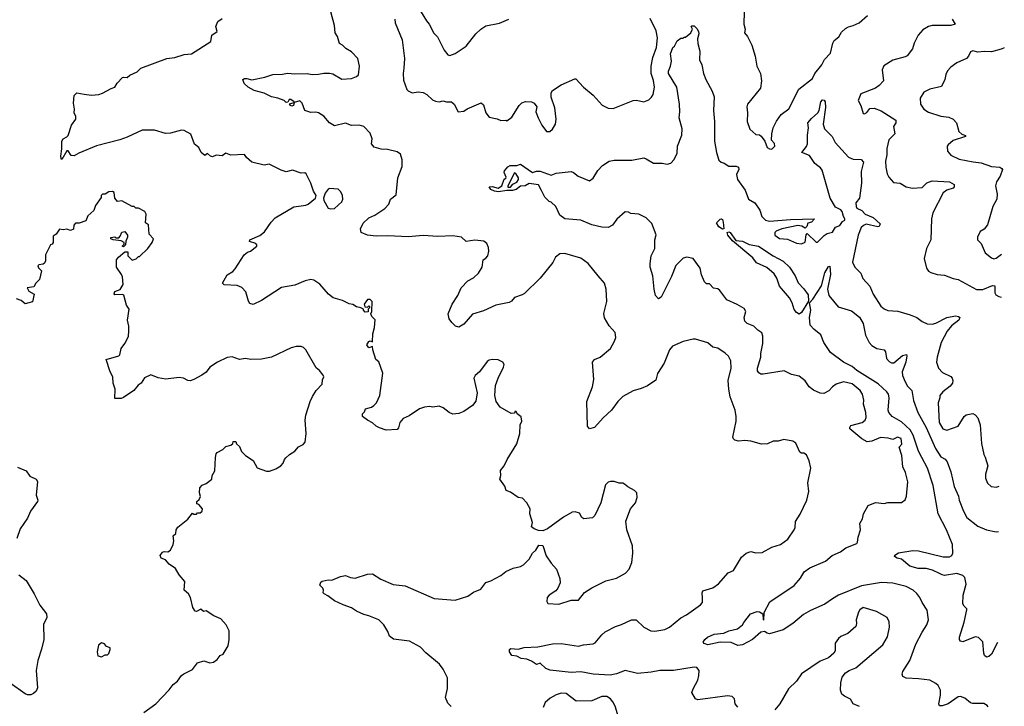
# Model space of a CAD drawing. Extents: x 1690054 to 1842981, y 782881 to 914114.
# Tile 596 of 656: x 1832702 to 1840690, y 844314 to 849881. Entities that reach past the tile are written whole.
import ezdxf

# ---------------------------------------------------------------- set-up
doc = ezdxf.new("R2010")
doc.units = 0

msp = doc.modelspace()

# ---------------------------------------------------------------- linework, layer by layer
at = {"layer": '0CON10XD'}
for points in [[(1835915, 850013.3), (1836001.2, 849871.2), (1836024, 849844), (1836061.4, 849771.4), (1836091.1, 849741.1), (1836145, 849632.5), (1836175, 849596.7), (1836190.5, 849590.5), (1836235, 849606.2), (1836324.1, 849665.9), (1836402.9, 849767.1), (1836442.5, 849805), (1836485, 849831.2), (1836595, 849853.3), (1836670, 849885)], [(1836338.3, 845208.3), (1836385, 845238.8), (1836442.5, 845265), (1836485, 845317.5), (1836525, 845330), (1836605, 845373.8), (1836645, 845406), (1836705.9, 845434.1), (1836765, 845446.7), (1836788.8, 845461.2), (1836835, 845507.5), (1836862.5, 845555), (1836889.3, 845580.7), (1836915, 845620), (1836947, 845617), (1836973.3, 845535), (1837015, 845473.3), (1837057.5, 845425), (1837085, 845350), (1837087.1, 845315), (1837068.8, 845271.2), (1837050.5, 845249.5), (1836997.5, 845215), (1836982.5, 845195), (1836977.5, 845165), (1836987.5, 845147.5), (1837075, 845143.3), (1837175, 845173.3), (1837235, 845173.3), (1837285, 845236.2), (1837343.3, 845275), (1837458.3, 845331.7), (1837545, 845353.8), (1837615.6, 845394.4), (1837646, 845425), (1837668.9, 845481.1), (1837677.1, 845555), (1837674, 845615), (1837626.9, 845745), (1837619.2, 845815), (1837658, 845915), (1837696.7, 845965), (1837711.7, 846008.3), (1837710, 846045), (1837690, 846065), (1837635, 846092.5), (1837610, 846115), (1837595, 846122.5), (1837565, 846122.5), (1837525, 846137.5), (1837495, 846137.5), (1837475, 846130), (1837455, 846110), (1837415.9, 845964.1), (1837367.7, 845862.3), (1837348.3, 845841.7), (1837280, 845835), (1837263.3, 845845), (1837245, 845880), (1837209.5, 845889.5), (1837185, 845886.7), (1837115, 845848.8), (1836985, 845752.5), (1836945, 845737.5), (1836910.7, 845740.7), (1836875, 845752.5), (1836855, 845770), (1836862.5, 845805), (1836840, 845875), (1836843.3, 845915), (1836817.5, 845965), (1836780.7, 846000.7), (1836745, 846006.7), (1836685, 846050), (1836647.5, 846065), (1836637.7, 846097.7), (1836597.5, 846155), (1836606.7, 846185), (1836603.3, 846225), (1836633.3, 846265), (1836656.7, 846315), (1836735, 846442.5), (1836758.8, 846525), (1836763.3, 846595), (1836776.7, 846625), (1836770.8, 846660.8), (1836737.5, 846685), (1836730, 846705), (1836720, 846705), (1836715, 846690), (1836688.3, 846688.3), (1836600.7, 846740.7), (1836567.5, 846785), (1836557.5, 846835), (1836562.5, 846915), (1836583.3, 846975), (1836627.5, 847065), (1836632.5, 847085), (1836622.5, 847105), (1836584, 847124), (1836535, 847125.8), (1836509.7, 847120.3), (1836495, 847110), (1836433.3, 847025), (1836397.5, 846995), (1836387.5, 846975), (1836413.8, 846855), (1836401.7, 846788.3), (1836375, 846752.5), (1836305, 846703.8), (1836265, 846686.7), (1836215, 846683.3), (1836186, 846696), (1836137.5, 846735), (1836105, 846746.2), (1836055, 846738.8), (1836025.8, 846745.8), (1835985, 846740), (1835945, 846725.8), (1835862.1, 846667.9), (1835813.4, 846646.6), (1835785.8, 846615), (1835775, 846572.5), (1835765, 846558.8), (1835674.2, 846554.2), (1835621.2, 846571.2), (1835594.2, 846584.2), (1835563.6, 846613.6), (1835525, 846633.3), (1835483.8, 846665), (1835483.8, 846685), (1835498.3, 846701.7), (1835506.7, 846725), (1835555, 846738.8), (1835575, 846752), (1835595.5, 846774.5), (1835625, 846833.3), (1835649.2, 847015), (1835616.1, 847106.1), (1835590, 847125), (1835566.2, 847205), (1835565, 847230), (1835535, 847220), (1835517.5, 847245), (1835535, 847272.5), (1835545, 847277.5), (1835565, 847270), (1835566.7, 847335), (1835581.2, 847385), (1835587, 847447), (1835560, 847475), (1835550, 847495), (1835557.5, 847515), (1835562.5, 847595), (1835545, 847612.5), (1835525, 847612.5), (1835497.5, 847575), (1835503, 847553), (1835525, 847550), (1835535, 847560), (1835540, 847555), (1835540, 847545), (1835530, 847535), (1835528.3, 847511.7), (1835505, 847510), (1835490, 847525), (1835490, 847535), (1835470, 847545), (1835435, 847552.5), (1835405, 847572.5), (1835375, 847577.5), (1835320, 847605), (1835245, 847626.7), (1835206.7, 847655), (1835137.3, 847737.3), (1835087.9, 847767.9), (1835065, 847774.3), (1835016.8, 847763.2), (1834935, 847728), (1834825, 847710), (1834665, 847603.8), (1834595, 847572), (1834569.7, 847579.7), (1834557.6, 847597.6), (1834535.4, 847675), (1834505, 847710.5), (1834465, 847726.5), (1834360.8, 847730.8), (1834347.5, 847745), (1834385, 847812.5), (1834430.5, 847839.5), (1834450.3, 847859.7), (1834523.3, 847975), (1834550, 847995), (1834575, 848004), (1834626.2, 848045), (1834626.7, 848055), (1834616.7, 848065), (1834565, 848083.3), (1834568, 848095), (1834649.1, 848130.9), (1834689.1, 848160.9), (1834741.2, 848238.8), (1834775, 848273.3), (1834925, 848362.5), (1835023, 848377), (1835043.6, 848386.4), (1835102.5, 848435), (1835106.4, 848456.4), (1835085, 848490), (1835063.8, 848555), (1835025, 848630), (1835015, 848640), (1834985, 848637.5), (1834915, 848660), (1834865, 848648), (1834822.2, 848662.2), (1834725, 848709.4), (1834685, 848702.5), (1834585, 848726), (1834543, 848763), (1834525, 848788.8), (1834415, 848783.8), (1834375, 848797.5), (1834345, 848776.2), (1834295, 848783.8), (1834265, 848770), (1834250, 848775), (1834225, 848796.2), (1834205, 848780), (1834173.3, 848805), (1834155.7, 848845.7), (1834121.2, 848871.2), (1834091.7, 848951.7), (1834035, 848981.2), (1834015, 848986), (1833925, 848961.4), (1833885, 848958.6), (1833795, 848984.6), (1833694.2, 848985.8), (1833575, 848928.9), (1833513.2, 848906.8), (1833325, 848859.2), (1833180.6, 848799.4), (1833145, 848777.5), (1833119.5, 848779.5), (1833095, 848817.5), (1833085, 848817.5), (1833045, 848747.5), (1833037.5, 848755), (1833036, 848775), (1833044, 848835), (1833043.8, 848895), (1833055.6, 848914.4), (1833085, 848930), (1833095, 848942.5), (1833122.9, 849025), (1833158.6, 849075), (1833157, 849097), (1833144, 849125), (1833146, 849155), (1833137.5, 849205), (1833144.2, 849265.8), (1833165, 849286.7), (1833225, 849277.5), (1833285, 849270), (1833345, 849273.8), (1833375, 849284), (1833445, 849323.8), (1833475, 849333.3), (1833493.3, 849365), (1833535, 849411.2), (1833545, 849416), (1833575, 849413.3), (1833595, 849431.2), (1833655, 849458.8), (1833685, 849488.8), (1833895, 849566), (1833960, 849575), (1834035, 849599.2), (1834095, 849602.9), (1834252.5, 849705), (1834261.2, 849755), (1834303.3, 849785), (1834292.5, 849825), (1834310, 849865), (1834345, 849890)], [(1834586.1, 849393.9), (1834690, 849415), (1834755, 849437.5), (1834835, 849438.8), (1834875, 849448), (1834935, 849442), (1835035, 849443.8), (1835075, 849436), (1835125, 849438), (1835168.3, 849448.3), (1835215, 849446.2), (1835241.7, 849441.7), (1835315, 849399.2), (1835395, 849404.2), (1835435, 849420), (1835449.4, 849435), (1835460, 849505), (1835445.7, 849565.7), (1835395, 849620), (1835347, 849647), (1835320, 849675), (1835297, 849687), (1835281.2, 849745), (1835262, 849775), (1835256.1, 849833.9), (1835225.7, 849945)], [(1835745.4, 849885.4), (1835748.5, 849855), (1835805, 849716.7), (1835824.4, 849565), (1835818.1, 849488.1), (1835811.9, 849445), (1835815, 849390), (1835842, 849315), (1835853.2, 849303.2), (1835885, 849289.2), (1835935, 849295.6), (1835975, 849291.1), (1836005, 849274.4), (1836050.2, 849230.2), (1836075, 849219.4), (1836105, 849215.6), (1836135, 849224.3), (1836164.1, 849214.1), (1836205, 849213.8), (1836226.2, 849195), (1836260, 849135), (1836305, 849140), (1836331.4, 849158.6), (1836445, 849206), (1836465, 849190), (1836483.8, 849125), (1836511.7, 849091.7), (1836575, 849077.5), (1836605, 849063.3), (1836645, 849067.5), (1836655, 849060), (1836695, 849091.2), (1836755, 849186.2), (1836775, 849206), (1836805, 849216.7), (1836855, 849213.8), (1836875, 849203.3), (1836896.7, 849175), (1836890, 849135), (1836907.5, 849085), (1836937.5, 849025), (1836975, 848973.3), (1837002.5, 848975), (1837025, 848994), (1837048.6, 849035), (1837055.6, 849075), (1837044.3, 849165), (1837013.8, 849253.8), (1837015, 849287.5), (1837025, 849306.2), (1837095, 849352), (1837205, 849401.2), (1837215, 849401.2), (1837276.7, 849335), (1837355, 849268.8), (1837428.8, 849188.8), (1837475, 849164), (1837517.9, 849162.1), (1837680, 849225), (1837705, 849227.5), (1837765, 849216.2), (1837805, 849231.2), (1837828.3, 849251.7), (1837840.8, 849275), (1837851.4, 849335), (1837845, 849387.5), (1837825.6, 849445), (1837826.2, 849503.8), (1837838.9, 849575), (1837867.3, 849655), (1837875.5, 849735), (1837865, 849790), (1837818.3, 849891.7)], [(1838580, 849945), (1838576, 849845), (1838587.5, 849805), (1838583.5, 849775), (1838605.7, 849745), (1838641.1, 849675), (1838668.6, 849585), (1838681.9, 849505), (1838712.9, 849445), (1838720.6, 849385), (1838712, 849325), (1838605.8, 849195), (1838600.8, 849175), (1838606.2, 849125), (1838604, 849055), (1838625, 848993.3), (1838675, 848950), (1838705, 848947.5), (1838716.4, 848936.4), (1838747.5, 848895), (1838767.5, 848845), (1838785, 848833.3), (1838805, 848832.5), (1838828.8, 848855), (1838825.9, 848875.9), (1838802.5, 848905), (1838803.3, 848955), (1838816, 849005), (1838841.2, 849058.8), (1838878.8, 849111.2), (1838942.3, 849157.7), (1839023.2, 849316.8), (1839134.6, 849405.4), (1839152.7, 849445), (1839210, 849515), (1839231.1, 849558.9), (1839279.7, 849610.3), (1839298.3, 849691.7), (1839308.7, 849711.3), (1839347.7, 849742.3), (1839369.5, 849780.5), (1839401.2, 849808.8), (1839425, 849824), (1839465, 849834), (1839513.3, 849856.7), (1839580, 849915)], [(1840266, 849885), (1840292.5, 849845), (1840255.6, 849834.4), (1840105, 849832.5), (1840074.6, 849825.4), (1840030.5, 849799.5), (1839990, 849755), (1839959.1, 849690.9), (1839946, 849644), (1839902, 849588), (1839885, 849578.6), (1839785, 849551.9), (1839712.3, 849507.7), (1839700, 849475), (1839708.8, 849385), (1839675, 849346.7), (1839645, 849326.7), (1839525, 849280), (1839503.6, 849226.4), (1839526.4, 849186.4), (1839545, 849120), (1839555, 849117.5), (1839575, 849127.5), (1839598.8, 849161.2), (1839635, 849162.5), (1839690.6, 849140.6), (1839808.8, 849065), (1839808.8, 849045), (1839790.8, 849015), (1839801.1, 848955), (1839752, 848908), (1839737.8, 848837.8), (1839738.2, 848785), (1839726.9, 848735), (1839729.5, 848685), (1839740.2, 848630.2), (1839753.1, 848605), (1839791.5, 848561.5), (1839845, 848554.3), (1839895, 848526.2), (1839944.2, 848514.2), (1840025, 848520.6), (1840061.9, 848558.1), (1840105, 848573.1), (1840245, 848566.5), (1840283.8, 848545), (1840283.8, 848525), (1840275, 848516.2), (1840225, 848498.6), (1840193.7, 848476.3), (1840109.4, 848315), (1840098.9, 848265), (1840093, 848097), (1840058, 848025), (1840040, 847945), (1840060, 847865), (1840075, 847843.3), (1840095, 847831.2), (1840145, 847816.2), (1840205, 847810), (1840275, 847782), (1840315, 847774), (1840465, 847693.1), (1840515, 847692.2), (1840595, 847725.6), (1840612.5, 847722.5), (1840613.8, 847665), (1840620.7, 847650.7), (1840645, 847637.5), (1840663.9, 847632.1)], [(1840558.8, 844308.8), (1840551.7, 844321.7), (1840525, 844336.2), (1840435, 844336.7), (1840415, 844343.3), (1840369.3, 844379.3), (1840335, 844392.5), (1840315, 844390), (1840235, 844334), (1840185, 844316.7), (1840165, 844317.5), (1840158.8, 844335), (1840172, 844405), (1840172, 844445), (1840152.3, 844482.3), (1840135, 844500), (1840085, 844525.8), (1839995, 844537.8), (1839895, 844541.9), (1839866, 844556), (1839862, 844575), (1839867.5, 844595), (1839924.3, 844685.7), (1839972.2, 844817.8), (1840023.1, 844915), (1840062.9, 844975), (1840074.2, 845015), (1840064.3, 845094.3), (1840024.6, 845154.6), (1840006.1, 845196.1), (1839979.5, 845229.5), (1839952, 845255), (1839895, 845286.5), (1839785, 845313.6), (1839695, 845317.5), (1839530.3, 845290.3), (1839345.6, 845215), (1839295, 845186.4), (1839235, 845140.8), (1839118.6, 845091.4), (1839060.4, 845059.6), (1838975, 844984.5), (1838895.2, 844934.8), (1838785, 844901.4), (1838765.8, 844905.8), (1838745, 844920), (1838715, 844915.8), (1838646.2, 844855), (1838565, 844811.2), (1838527, 844807), (1838475, 844830), (1838385, 844833.3), (1838285, 844812.5), (1838253.9, 844823.9), (1838247.5, 844835), (1838260, 844855), (1838283.3, 844875), (1838335, 844900), (1838415, 844905.8), (1838455, 844925.8), (1838525, 844942.5), (1838565.7, 844974.3), (1838576, 844994), (1838631.2, 845065), (1838685, 845083.8), (1838705, 845080), (1838730, 845065), (1838733, 845017), (1838738.3, 845011.7), (1838742.5, 845075), (1838788.7, 845161.3), (1838986.5, 845293.5), (1839036.2, 845353.8), (1839065.5, 845404.5), (1839112.6, 845437.4), (1839238.6, 845491.4), (1839293.4, 845536.6), (1839362.4, 845567.6), (1839405, 845598), (1839492.5, 845635), (1839500, 845645), (1839503.3, 845685), (1839523.8, 845745), (1839518.8, 845795), (1839540, 845835), (1839547.5, 845875), (1839587, 845943), (1839645, 845966.2), (1839715, 845958.8), (1839746.1, 845966.1), (1839855, 845966.7), (1839885, 845987.5), (1839897, 846017), (1839906.2, 846135), (1839888.7, 846208.7), (1839867.1, 846255), (1839858, 846348), (1839837.5, 846415), (1839859.3, 846440.7), (1839853.8, 846485), (1839824.2, 846495.8), (1839785, 846477.5), (1839749.1, 846489.1), (1839685, 846493.6), (1839615, 846464.4), (1839578, 846458), (1839535, 846482.5), (1839437.5, 846565), (1839436, 846575), (1839445, 846590), (1839536.7, 846615), (1839561.2, 846635), (1839570, 846655), (1839566.9, 846695), (1839547.1, 846765), (1839551.2, 846795), (1839540, 846845), (1839522, 846875), (1839455, 846928.2), (1839385, 846945.6), (1839325, 846925.5), (1839295, 846904.2), (1839267.4, 846872.6), (1839225, 846850), (1839195, 846852), (1839142.5, 846877.5), (1839107.5, 846905), (1839075, 846954.2), (1839025, 846991.2), (1838964.2, 847004.2), (1838905, 847034), (1838735, 847005.6), (1838715, 847006.9), (1838697.4, 847017.4), (1838688.9, 847035), (1838688.5, 847055), (1838713.6, 847145), (1838714.5, 847175), (1838731.8, 847255), (1838731.5, 847315), (1838723.2, 847343.2), (1838690, 847365), (1838657.3, 847397.3), (1838605, 847418.8), (1838585.9, 847435.9), (1838580, 847465), (1838594.2, 847515), (1838578.3, 847538.3), (1838522.7, 847572.7), (1838439.3, 847609.3), (1838382.5, 847685), (1838365, 847697.5), (1838330, 847705), (1838298.3, 847738.3), (1838275, 847740), (1838257.5, 847755), (1838232.7, 847812.7), (1838221.4, 847865), (1838165.8, 847945.8), (1838115, 847956.7), (1838085, 847946.7), (1838025, 847888.8), (1837989.3, 847799.3), (1837905, 847630), (1837885, 847617.5), (1837861.2, 847645), (1837850, 847695), (1837839.2, 847805), (1837817.5, 847875), (1837817.5, 847905), (1837826.2, 847965), (1837856.2, 848025), (1837855.8, 848095), (1837865.9, 848135.9), (1837829.7, 848229.7), (1837785, 848274.2), (1837725, 848304.2), (1837660.7, 848310.7), (1837641.7, 848321.7), (1837615, 848322.5), (1837545.8, 848264.2), (1837512.5, 848215), (1837475, 848196.2), (1837425, 848200), (1837345, 848216.7), (1837255, 848256.7), (1837125, 848266.2), (1837083.3, 848295), (1837051.2, 848365), (1837015, 848402.5), (1836997, 848407), (1836962.1, 848442.1), (1836935, 848496), (1836912, 848542), (1836835, 848554), (1836802.5, 848535), (1836765, 848531.2), (1836730, 848505), (1836700, 848495), (1836655, 848496.7), (1836586.2, 848486.2), (1836555, 848490), (1836524.2, 848504.2), (1836510, 848525), (1836535, 848528), (1836583.9, 848513.9), (1836614.4, 848535), (1836633, 848587), (1836646.7, 848595), (1836650, 848605), (1836633.3, 848643.3), (1836636.2, 848655), (1836662, 848688), (1836682, 848698), (1836735, 848697.5), (1836765, 848710), (1836862.5, 848642.5), (1836895, 848652.7), (1836925, 848653.8), (1837015, 848620.8), (1837055, 848637.8), (1837175, 848648.8), (1837195, 848642), (1837231.5, 848611.5), (1837325, 848574.2), (1837354, 848595), (1837392, 848658), (1837430.6, 848699.4), (1837485, 848734.4), (1837525, 848741.5), (1837669.1, 848740.9), (1837765, 848760), (1837785, 848754), (1837845, 848717.8), (1837915, 848717.5), (1837955, 848710.8), (1837985, 848716.7), (1838013, 848747), (1838035, 848797.5), (1838038.6, 848855), (1838074.5, 848945), (1838075.6, 848995), (1838052.2, 849085), (1838058.5, 849135), (1838055.5, 849195.5), (1838033.8, 849333.8), (1837964.7, 849445), (1837965, 849463.3), (1837982.9, 849505), (1837991.2, 849545), (1837981.9, 849605), (1838001.2, 849655), (1838013.8, 849666.2), (1838035, 849710), (1838065, 849730), (1838085, 849730), (1838091.7, 849738.3), (1838105, 849740), (1838146.4, 849773.6), (1838160, 849805), (1838150, 849825), (1838155, 849830), (1838175, 849830), (1838195, 849810), (1838208, 849785), (1838212, 849765), (1838200, 849725), (1838202.5, 849687.5), (1838220, 849625), (1838217.5, 849555), (1838237.5, 849515), (1838248.8, 849445), (1838268, 849395), (1838320.7, 849300.7), (1838336.7, 849255), (1838331.5, 849145), (1838339.5, 849055), (1838339.5, 848895), (1838353.9, 848803.9), (1838375, 848741.2), (1838393.8, 848725), (1838418, 848718), (1838455, 848693.8), (1838514.6, 848694.6), (1838532.9, 848685), (1838535.4, 848665), (1838516.6, 848625), (1838525, 848585.5), (1838587.5, 848497.5), (1838615.4, 848425.4), (1838667.5, 848395), (1838705.7, 848335.7), (1838724, 848285), (1838753.1, 848255), (1838785, 848246.8), (1838955, 848260), (1839150, 848265), (1839125, 848240), (1839095, 848230), (1839087, 848203), (1839075, 848190), (1839047.5, 848207.5), (1839015, 848211.4), (1838885, 848185.5), (1838838, 848165), (1838828.6, 848155), (1838829.2, 848135), (1838865, 848105.7), (1838930.3, 848100.3), (1839005, 848069.2), (1839045, 848063.8), (1839073.8, 848076.2), (1839083.9, 848136.1), (1839091.7, 848148.3), (1839165, 848077.5), (1839175, 848076.7), (1839227.7, 848132.3), (1839252.4, 848147.6), (1839295, 848159.2), (1839320.9, 848199.1), (1839355, 848213.6), (1839376.4, 848243.6), (1839395.4, 848255), (1839397.3, 848265), (1839385.3, 848285), (1839375, 848325.8), (1839365, 848338.6), (1839320.5, 848360.5), (1839276.2, 848435), (1839211.4, 848661.4), (1839199.8, 848679.8), (1839176.3, 848696.3)], [(1840690.2, 849652.2), (1840665, 849641.4), (1840585, 849620), (1840525.9, 849624.1), (1840475, 849618), (1840435, 849627.5), (1840415, 849620), (1840400, 849585), (1840383.3, 849565), (1840305, 849530.8), (1840256.2, 849495), (1840228, 849465), (1840215, 849437.5), (1840207.5, 849395), (1840179.5, 849340.5), (1840085, 849318), (1840037.9, 849292.1), (1840008.6, 849245), (1840009.2, 849195), (1840036.2, 849156.2), (1840075, 849130.6), (1840175, 849100), (1840240.9, 849090.9), (1840274.6, 849074.6), (1840302.9, 849045), (1840322, 848975), (1840345, 848954), (1840375, 848942.5), (1840375, 848932.9), (1840275, 848900.8), (1840233.6, 848866.4), (1840227.5, 848855), (1840230, 848815), (1840255, 848783.3), (1840325, 848751.4), (1840437.9, 848727.9), (1840501.4, 848721.4), (1840585, 848690.9), (1840654.4, 848684.4), (1840671.2, 848675), (1840674.6, 848665), (1840657.8, 848612.2), (1840627.5, 848565), (1840617.5, 848535), (1840631.1, 848465), (1840630, 848425), (1840598.1, 848365), (1840555, 848216.7), (1840527.7, 848182.3), (1840495, 848162.5), (1840471.7, 848118.3), (1840473.3, 848095), (1840502.5, 848065), (1840535, 847990), (1840585, 847948.8), (1840605, 847942.5), (1840625, 847948), (1840667.5, 847980.5)], [(1838527, 844307), (1838507.5, 844335), (1838500, 844375), (1838483.6, 844393.6), (1838445, 844400), (1838205, 844365.7), (1838183.7, 844373.7), (1838155.7, 844425), (1838164.6, 844455.4), (1838202.5, 844525), (1838212.7, 844565), (1838214.2, 844605), (1838195, 844629.2), (1838175, 844631.4), (1838007, 844603), (1837895, 844603.2), (1837825, 844590), (1837715, 844580.6), (1837615, 844604.3), (1837543.6, 844576.4), (1837492.4, 844567.6), (1837355, 844575.4), (1837255, 844594.5), (1837175, 844588.2), (1837005, 844606.2), (1836969.5, 844619.5), (1836925, 844663.8), (1836895, 844652.5), (1836855, 844680), (1836816.6, 844696.6), (1836770.9, 844700.9), (1836735, 844720), (1836695, 844726.7), (1836676.2, 844755), (1836676.7, 844775), (1836686.1, 844783.9), (1836745, 844778), (1836795, 844790), (1836905, 844795.8), (1837025, 844821.4), (1837095, 844822.5), (1837235, 844800.8), (1837275, 844811.4), (1837355, 844819.2), (1837372.1, 844827.9), (1837425, 844894), (1837453, 844917), (1837535, 844961.4), (1837583.6, 844976.4), (1837665, 845016), (1837704.2, 845014.2), (1837764.6, 844954.6), (1837822.5, 844925), (1837855, 844921.9), (1837935, 844937.5), (1837974, 844955), (1838065, 845030.6), (1838112, 845055), (1838225, 845136.2), (1838241.2, 845155), (1838242.7, 845192.7), (1838238, 845235), (1838245, 845250), (1838324.3, 845275.7), (1838372.7, 845307.3), (1838450, 845395), (1838494.2, 845415.8), (1838557.7, 845522.3), (1838595, 845556), (1838635, 845569.2), (1838675, 845558.8), (1838725, 845560), (1838805, 845604), (1838873.3, 845625), (1838935, 845670), (1838986.2, 845745), (1838993.8, 845765), (1838996.4, 845813.6), (1839035, 845872.5), (1839088.8, 845985), (1839104, 846055), (1839095.8, 846125), (1839120.8, 846245), (1839106.7, 846305), (1839085, 846352.5), (1839065, 846367.5), (1839045, 846367.5), (1839032.5, 846375), (1838998.3, 846448.3), (1838975, 846463.3), (1838902.3, 846477.7), (1838855, 846463.8), (1838815, 846463.8), (1838768, 846442), (1838719.3, 846439.3), (1838635, 846463.3), (1838585, 846470), (1838535, 846464.2), (1838505, 846472), (1838492.5, 846482.5), (1838488.8, 846495), (1838513.8, 846625), (1838513.8, 846665), (1838506, 846715), (1838465, 846822.5), (1838454.4, 846885), (1838450, 846955), (1838472.9, 847055), (1838470.8, 847115), (1838451.7, 847151.7), (1838425, 847178), (1838365, 847216.9), (1838325, 847225.7), (1838285, 847261.1), (1838185, 847292), (1838165, 847292), (1838085, 847272), (1837998.8, 847235), (1837972.5, 847205), (1837930, 847095), (1837877, 847013), (1837861.7, 846958.3), (1837795, 846912.5), (1837745, 846890.8), (1837678.3, 846871.7), (1837596, 846825), (1837554, 846785), (1837503.3, 846715), (1837436.1, 846653.9), (1837365, 846573.3), (1837325, 846562.5), (1837307.5, 846585), (1837304.1, 846785.9), (1837349.2, 846905), (1837360.8, 846965), (1837348, 847105), (1837366.2, 847125), (1837411.2, 847145), (1837494, 847215), (1837528.1, 847275), (1837538.1, 847305), (1837534, 847345), (1837485, 847398.8), (1837446, 847464), (1837442.3, 847497.7), (1837466.7, 847595), (1837461.2, 847695), (1837446.7, 847745), (1837396.2, 847805), (1837313.2, 847903.2), (1837255, 847948.6), (1837125, 847986.2), (1837085, 847981.2), (1837048.8, 847955), (1837026.8, 847913.2), (1836925.5, 847784.5), (1836798, 847662), (1836779.6, 847650.4), (1836715, 847629.4), (1836691.4, 847598.6), (1836672.1, 847587.9), (1836565, 847566.9), (1836465, 847521.5), (1836375, 847493.1), (1836305, 847412), (1836265, 847388.8), (1836236.4, 847396.4), (1836206.7, 847425), (1836186.7, 847455), (1836178.8, 847495), (1836210, 847575), (1836255.5, 847644.5), (1836284.4, 847705.6), (1836337.6, 847762.4), (1836385, 847787.5), (1836425.5, 847824.5), (1836453.8, 847875), (1836462.5, 847935), (1836485, 847947.5), (1836500, 847965), (1836508.8, 848005), (1836506.7, 848035), (1836492.5, 848065), (1836467.5, 848085), (1836395, 848093.8), (1836325, 848082.5), (1836285, 848117.5), (1836215, 848127.5), (1836095, 848124), (1835975, 848130.8), (1835855, 848120.5), (1835685, 848129.5), (1835595, 848126.7), (1835524.4, 848134.4), (1835472.5, 848155), (1835466.7, 848185), (1835488.3, 848231.7), (1835535, 848273.3), (1835583.2, 848296.8), (1835665, 848350), (1835697.1, 848385), (1835710.8, 848425), (1835755, 848460), (1835770.3, 848599.7), (1835805, 848690), (1835804.5, 848745), (1835790.9, 848790.9), (1835765, 848810.6), (1835685, 848829.2), (1835635, 848830), (1835577.7, 848847.7), (1835556.7, 848875), (1835561.4, 848915), (1835545, 848960), (1835493.3, 849015), (1835455, 849026), (1835393.9, 849023.9), (1835345, 849041.2), (1835255, 849021.2), (1835216.7, 849045), (1835168.8, 849098.8), (1835125, 849126), (1835105, 849131.2), (1835065, 849127.5), (1835015.7, 849145.7), (1834993.3, 849205), (1834975, 849223.3), (1834930, 849210), (1834922.5, 849185), (1834910.7, 849180.7), (1834900, 849185), (1834891.7, 849198.3), (1834930, 849210), (1834930, 849215), (1834902.5, 849235), (1834887.5, 849235), (1834877.5, 849212.5), (1834865, 849210), (1834847.5, 849225), (1834795.8, 849245.8), (1834745, 849256), (1834685.8, 849285.8), (1834605, 849306.2), (1834555, 849332.5), (1834523.9, 849363.9), (1834512.5, 849395), (1834525, 849403.3), (1834545, 849403.3), (1834586.1, 849393.9)], [(1839176.3, 848696.3), (1839152.1, 848715), (1839108.5, 848778.5), (1839047.5, 848805), (1839085.9, 848854.1), (1839094.7, 848875), (1839093.3, 848945), (1839102.2, 849005), (1839097.3, 849045), (1839125, 849079.1), (1839177.1, 849125), (1839188.1, 849145), (1839201.4, 849215), (1839215, 849231.2), (1839229.2, 849229.2), (1839235.6, 849215.6), (1839239.6, 849169.6), (1839220.9, 849035), (1839230.6, 848995), (1839292.5, 848935), (1839317.1, 848885), (1839425, 848766.7), (1839465, 848750.9), (1839528.7, 848748.7), (1839546.9, 848725), (1839530.2, 848649.8), (1839530.4, 848555), (1839514.6, 848435), (1839486.5, 848395), (1839487.1, 848367.1), (1839495, 848351.9), (1839534.2, 848334.2), (1839562.5, 848305), (1839625, 848277.5), (1839683.3, 848225), (1839676.2, 848205), (1839665, 848202), (1839568.1, 848221.9), (1839546.7, 848213.3), (1839528.6, 848195), (1839503.3, 848135), (1839459.2, 847915), (1839476.2, 847875), (1839525.5, 847825.5), (1839542.4, 847782.4), (1839599.7, 847719.7), (1839627.1, 847655), (1839687.6, 847557.6), (1839715, 847535.8), (1839745, 847524.3), (1839825, 847518.6), (1839927.4, 847487.4), (1839980, 847465), (1840025, 847434), (1840065.6, 847415.6), (1840103.6, 847413.6), (1840135, 847420), (1840224.8, 847465.2), (1840295, 847479.5), (1840317.5, 847475), (1840330, 847465), (1840320.8, 847445), (1840260.7, 847399.3), (1840225.5, 847355), (1840178.6, 847265), (1840146.2, 847145), (1840141.2, 847105), (1840156.4, 847056.4), (1840189.5, 847019.5), (1840255, 846986.7), (1840266.7, 846975), (1840273.3, 846955), (1840270, 846935), (1840251.7, 846908.3), (1840192.5, 846865), (1840167.5, 846835), (1840166.7, 846815), (1840152.5, 846775), (1840162.1, 846615), (1840190.8, 846565), (1840225, 846552.9), (1840315.4, 846584.6), (1840365, 846662.5), (1840381.7, 846678.3), (1840435, 846686.7), (1840455, 846677.5), (1840474.2, 846654.2), (1840494.2, 846595), (1840504.3, 846445), (1840524.3, 846354.3), (1840534.2, 846334.2), (1840555.9, 846264.1), (1840538.8, 846195), (1840538, 846165), (1840553, 846123), (1840583.3, 846095), (1840625, 846090), (1840647.9, 846099)], [(1836685, 848522.5), (1836703.6, 848546.4), (1836735.5, 848564.5), (1836748.6, 848585), (1836747.9, 848597.9), (1836726.7, 848635), (1836715, 848640), (1836663.3, 848535), (1836663.3, 848523.3), (1836685, 848522.5)], [(1833710, 844265), (1833806.2, 844335), (1833915, 844446.7), (1833947.9, 844492.1), (1833981.2, 844518.8), (1834015.8, 844564.2), (1834033.6, 844576.4), (1834105, 844612.5), (1834145, 844667.5), (1834195, 844682.5), (1834245, 844667.5), (1834275, 844672.5), (1834305, 844692.5), (1834327.5, 844725), (1834353, 844737), (1834392.5, 844805), (1834402.5, 844855), (1834402.5, 844925), (1834377.5, 844975), (1834333.6, 845023.6), (1834276.4, 845046.4), (1834215, 845087.5), (1834193, 845083), (1834171.7, 845101.7), (1834137, 845083), (1834125, 845086.7), (1834106.7, 845115), (1834087.5, 845195), (1834072.5, 845225), (1834036.7, 845256.7), (1834042.5, 845325), (1833995, 845380), (1833965, 845430), (1833915, 845467.5), (1833885, 845502.5), (1833850, 845515), (1833842.5, 845537.5), (1833860, 845565), (1833875, 845570), (1833903, 845567), (1833925, 845580), (1833947.5, 845625), (1833952.5, 845655), (1833947.5, 845695), (1833967.5, 845715), (1833972.5, 845745), (1833985, 845767.5), (1834065, 845832.5), (1834105, 845880), (1834115, 845872.5), (1834135, 845872.5), (1834145, 845882.5), (1834167, 845883), (1834182.5, 845895), (1834186.1, 845916.1), (1834155, 845950), (1834140, 845955), (1834140, 845975), (1834159.2, 845990.8), (1834168, 846015), (1834160, 846045), (1834162.5, 846085), (1834181.7, 846108.3), (1834215, 846120), (1834260, 846155), (1834263.6, 846186.4), (1834286.4, 846223.6), (1834290.7, 846330.7), (1834295, 846360), (1834305, 846372.5), (1834350, 846395), (1834375, 846420), (1834415, 846430), (1834430, 846445), (1834435, 846460), (1834455, 846460), (1834461.7, 846441.7), (1834485, 846420), (1834500.7, 846380.7), (1834535, 846346.7), (1834595.9, 846305.9), (1834628.3, 846248.3), (1834705, 846221.2), (1834728.3, 846221.7), (1834780.7, 846239.3), (1834820, 846265), (1834840, 846285), (1834850, 846315), (1834861.7, 846328.3), (1834890, 846355), (1834935, 846382.5), (1834963.6, 846416.4), (1835003, 846437), (1835016.7, 846455), (1835026.2, 846525), (1835018.8, 846635), (1835023.6, 846673.6), (1835058, 846785), (1835076.2, 846825), (1835106.7, 846875), (1835156.7, 846925), (1835158.3, 846961.7), (1835170, 846985), (1835165, 847000), (1835135, 847037.5), (1835107, 847057), (1835023.3, 847205), (1835005, 847223.3), (1834985, 847230), (1834945, 847230), (1834905, 847221.2), (1834745, 847145.8), (1834665, 847128), (1834576.4, 847126.4), (1834535, 847133.8), (1834485, 847126.7), (1834425, 847146.2), (1834385, 847141.2), (1834307.5, 847105), (1834245, 847063.8), (1834215, 847023.8), (1834180.5, 846999.5), (1834115.9, 846964.1), (1834085, 846953.8), (1834065, 846956.7), (1834030, 846975), (1833995, 846981.2), (1833885, 846966.2), (1833825, 846978), (1833765, 847000.6), (1833715, 846976), (1833687.5, 846935), (1833663, 846917), (1833627.5, 846875), (1833545, 846817.5), (1833525, 846810), (1833475, 846810), (1833476, 846885), (1833459.2, 846935), (1833458, 846985), (1833436, 847025), (1833403.3, 847125), (1833505.8, 847155), (1833514.3, 847165), (1833526, 847215), (1833555.5, 847254.5), (1833575.8, 847295), (1833584, 847315), (1833588, 847355), (1833588, 847395), (1833576.7, 847445), (1833590, 847535), (1833567.5, 847565), (1833547.7, 847647.7), (1833535, 847653.8), (1833475, 847651.2), (1833469.3, 847659.3), (1833475, 847676.2), (1833517, 847693), (1833541.2, 847735), (1833536.2, 847795), (1833528.8, 847815), (1833487.5, 847875), (1833487.5, 847935), (1833502.5, 847955), (1833555, 848000), (1833578.3, 847998.3), (1833580, 847965), (1833615, 847930), (1833647, 847943), (1833665, 847960), (1833675, 847960), (1833742.5, 848025), (1833776.1, 848073.9), (1833786.7, 848105), (1833753, 848143), (1833747, 848217), (1833722.5, 848235), (1833727.5, 848305), (1833716.7, 848326.7), (1833665, 848352.5), (1833643, 848353), (1833630, 848365), (1833615, 848367.5), (1833531.7, 848411.7), (1833495, 848407.5), (1833472.5, 848435), (1833469.3, 848479.3), (1833455, 848486.7), (1833424, 848486), (1833395, 848467.5), (1833375, 848467.5), (1833362.5, 848455), (1833361.7, 848438.3), (1833316.7, 848375), (1833303.3, 848335), (1833255, 848290), (1833239.3, 848250.7), (1833185, 848232.5), (1833155, 848230), (1833140, 848215), (1833138.3, 848181.7), (1833115, 848172.5), (1833085, 848183.3), (1833055, 848176.7), (1833025, 848182.5), (1832997.1, 848142.9), (1832974.3, 848125.7), (1832972.5, 848075), (1832965, 848060), (1832952.5, 848055), (1832912, 847975), (1832910, 847925), (1832903.6, 847906.4), (1832891.2, 847898.8), (1832856, 847894), (1832850, 847885), (1832855, 847870), (1832877.5, 847845), (1832862.5, 847775), (1832832.5, 847745), (1832816.2, 847713.8), (1832763.6, 847706.4), (1832775, 847680), (1832820, 847655), (1832805.8, 847594.2), (1832745, 847577.5), (1832713.6, 847603.6), (1832675, 847617.5)], [(1835226.1, 848346.1), (1835255, 848350), (1835315, 848403.3), (1835324, 848425), (1835320, 848455), (1835306, 848485), (1835285, 848505.7), (1835215, 848512), (1835203.4, 848506.6), (1835180, 848475), (1835166.7, 848435), (1835168.8, 848415), (1835205, 848354), (1835226.1, 848346.1)], [(1838405, 848182.7), (1838375, 848201.5), (1838355.7, 848235), (1838385, 848264), (1838395, 848266.2), (1838405, 848260), (1838409.6, 848239.6), (1838414.2, 848185.8), (1838405, 848182.7)], [(1833545, 848040), (1833532.5, 848045), (1833548.3, 848061.7), (1833550, 848075), (1833525, 848086.7), (1833460, 848095), (1833440, 848105), (1833440, 848115), (1833475, 848120), (1833483, 848113), (1833505, 848112.5), (1833517.5, 848125), (1833530.7, 848159.3), (1833555, 848162.5), (1833576.7, 848135), (1833577, 848117), (1833562.5, 848085), (1833560, 848055), (1833545, 848040)], [(1839025, 847494), (1839005, 847506.2), (1838985, 847530), (1838970, 847585), (1838948, 847625), (1838865, 847720), (1838843.6, 847785), (1838821.7, 847821.7), (1838762.5, 847872.5), (1838679.8, 847909.8), (1838650.7, 847950.7), (1838485, 848087.5), (1838447.1, 848135), (1838441.2, 848155), (1838455, 848160.6), (1838465, 848156.5), (1838511.7, 848091.7), (1838565, 848085.5), (1838619.5, 848059.5), (1838695, 848045.8), (1838816.2, 847966.2), (1838895, 847923.1), (1838946.9, 847875), (1838992.7, 847805), (1839017.6, 847747.6), (1839065, 847697.5), (1839099.9, 847649.9), (1839101.7, 847598.3), (1839045, 847506.7), (1839025, 847494)], [(1840634.8, 844830), (1840585, 844736.7), (1840565, 844716.7), (1840545, 844712.5), (1840530, 844725), (1840523.8, 844745), (1840515, 844836.7), (1840482.1, 844872.1), (1840455, 844878.6), (1840355, 844836.2), (1840335, 844843.3), (1840325.9, 844855.9), (1840326, 844875), (1840365.6, 844995), (1840386.2, 845095), (1840386.2, 845105), (1840363.8, 845125), (1840354.3, 845145), (1840357.1, 845215), (1840381.1, 845305), (1840369.4, 845359.4), (1840353.8, 845373.8), (1840305, 845391.1), (1840205.5, 845375.5), (1840185, 845379.4), (1840165, 845391.9), (1840108.7, 845418.7), (1840055, 845430), (1839991.7, 845431.7), (1839925, 845449.4), (1839857.1, 845507.1), (1839820, 845515), (1839798.3, 845528.3), (1839800.7, 845539.3), (1839832.7, 845557.3), (1839947.3, 845577.3), (1839995, 845575.7), (1840195, 845525.6), (1840245, 845525.8), (1840263.2, 845536.8), (1840271.4, 845555), (1840268.7, 845625), (1840221.3, 845745), (1840154.5, 845874.5), (1840113.4, 846105), (1840065.9, 846245), (1840022.1, 846332.1), (1839993.6, 846383.6), (1839951.3, 846511.3), (1839926.5, 846556.5), (1839855, 846621.4), (1839779.4, 846665), (1839753.8, 846695), (1839747.3, 846715), (1839756.4, 846815), (1839750.5, 846845), (1839736.9, 846865), (1839667.8, 846927.8), (1839495, 847037.9), (1839455, 847069.8), (1839385.7, 847105), (1839281.4, 847181.4), (1839226.5, 847265), (1839201.4, 847325), (1839145, 847370.6), (1839114.6, 847404.6), (1839109.5, 847465), (1839120.6, 847525), (1839109.2, 847585), (1839137.1, 847615), (1839207.2, 847722.8), (1839235, 847827.5), (1839265, 847878.8), (1839275, 847882.5), (1839279.7, 847815), (1839255.4, 847695), (1839267.5, 847645), (1839343.1, 847553.1), (1839451.7, 847521.7), (1839515, 847468.8), (1839545, 847416.7), (1839563.5, 847323.5), (1839592.9, 847262.9), (1839615, 847240), (1839655, 847215.8), (1839716.7, 847205), (1839727, 847187), (1839734.3, 847135), (1839755, 847108.6), (1839775, 847098.9), (1839795, 847099.1), (1839865, 847157.8), (1839896, 847166), (1839899.4, 847155), (1839891.8, 847105), (1839860.3, 847025), (1839864.7, 846995), (1839885, 846943.8), (1839905, 846910), (1839939.1, 846875), (1839952.1, 846792.1), (1839987.6, 846695), (1840056.2, 846575), (1840131.5, 846405), (1840175, 846336.4), (1840209.1, 846319.1), (1840226.7, 846296.7), (1840256.1, 846216.1), (1840283.6, 846095), (1840318.3, 846018.3), (1840323.7, 845985), (1840359.7, 845895), (1840385, 845845.5), (1840475, 845774), (1840545, 845746), (1840625, 845728.8), (1840644.1, 845731.2)], [(1832685, 846252.5), (1832755, 846223.8), (1832785, 846178.8), (1832834.4, 846154.4), (1832846.9, 846136.9), (1832834.4, 846025), (1832849.2, 845985), (1832846, 845975), (1832788.6, 845895), (1832765, 845838.8), (1832705, 845753.3), (1832680, 845675)], [(1832695, 845380), (1832754.1, 845334.1), (1832820, 845225), (1832864, 845134), (1832918.8, 845065), (1832921.2, 845035), (1832893.9, 844976.1), (1832897.5, 844855), (1832878.3, 844778.3), (1832848, 844685), (1832834.2, 844605), (1832845.8, 844465), (1832835, 844437.5), (1832815, 844417.5), (1832793, 844407), (1832765, 844406.7), (1832745, 844413.8), (1832625, 844502)], [(1836201.7, 844311.7), (1836175, 844340), (1836157.5, 844385), (1836171.7, 844458.3), (1836172, 844545), (1836137.5, 844615), (1836107, 844657), (1835998.3, 844748.3), (1835955, 844794.4), (1835865, 844842.7), (1835735, 844859.2), (1835703.3, 844883.3), (1835689.3, 844920.7), (1835655, 844974), (1835615, 845015.7), (1835535, 845048.6), (1835495, 845057.5), (1835434.3, 845084.3), (1835395, 845112), (1835325, 845135.7), (1835255, 845169.4), (1835200.9, 845210.9), (1835172.5, 845225), (1835163.3, 845235), (1835166.2, 845255), (1835160.7, 845270.7), (1835137.5, 845295), (1835145, 845320), (1835155, 845327.5), (1835205, 845340), (1835235, 845337.5), (1835305, 845366.2), (1835345, 845373.3), (1835385, 845357.5), (1835423, 845353), (1835525, 845386.7), (1835563, 845387), (1835632.5, 845345), (1835731.2, 845301.2), (1835830.5, 845290.5), (1836065, 845188), (1836235, 845174), (1836338.3, 845208.3)], [(1839515, 844312), (1839463.3, 844335), (1839441.7, 844371.7), (1839392.5, 844395), (1839371.7, 844411.7), (1839360, 844445), (1839363.8, 844505), (1839375, 844550), (1839402.5, 844585), (1839432.5, 844605), (1839485, 844625.8), (1839705, 844812), (1839743, 844877), (1839759.2, 844955), (1839755, 845000), (1839740, 845035), (1839653.9, 845083.9), (1839545, 845116.2), (1839516.7, 845095), (1839507.5, 845077.5), (1839488, 845015), (1839492, 844985), (1839485, 844960), (1839420, 844905), (1839365, 844880), (1839345, 844862.5), (1839317.5, 844825), (1839317.5, 844765), (1839306.4, 844743.6), (1839263.6, 844706.4), (1839195, 844681.2), (1839045, 844576.7), (1839005, 844517.5), (1838940, 844455), (1838870, 844335), (1838828.8, 844285)], [(1833365, 844714), (1833395, 844730), (1833415, 844732.5), (1833425, 844742.5), (1833436.7, 844775), (1833435, 844787.5), (1833405, 844800), (1833390.5, 844820.5), (1833365, 844827.5), (1833340.2, 844809.8), (1833329.4, 844755), (1833335, 844722.5), (1833365, 844714)], [(1837559.2, 844225), (1837532.5, 844315), (1837515, 844349.2), (1837495, 844374.4), (1837465, 844393.3), (1837425, 844394.4), (1837345, 844358.6), (1837216.8, 844356.8), (1837135, 844418.1), (1837095, 844419.5), (1837053.8, 844406.2), (1837005, 844380), (1836965, 844343.8), (1836949.6, 844305)]]:
    msp.add_lwpolyline(points, dxfattribs=at)

doc.saveas('drawing.dxf')
